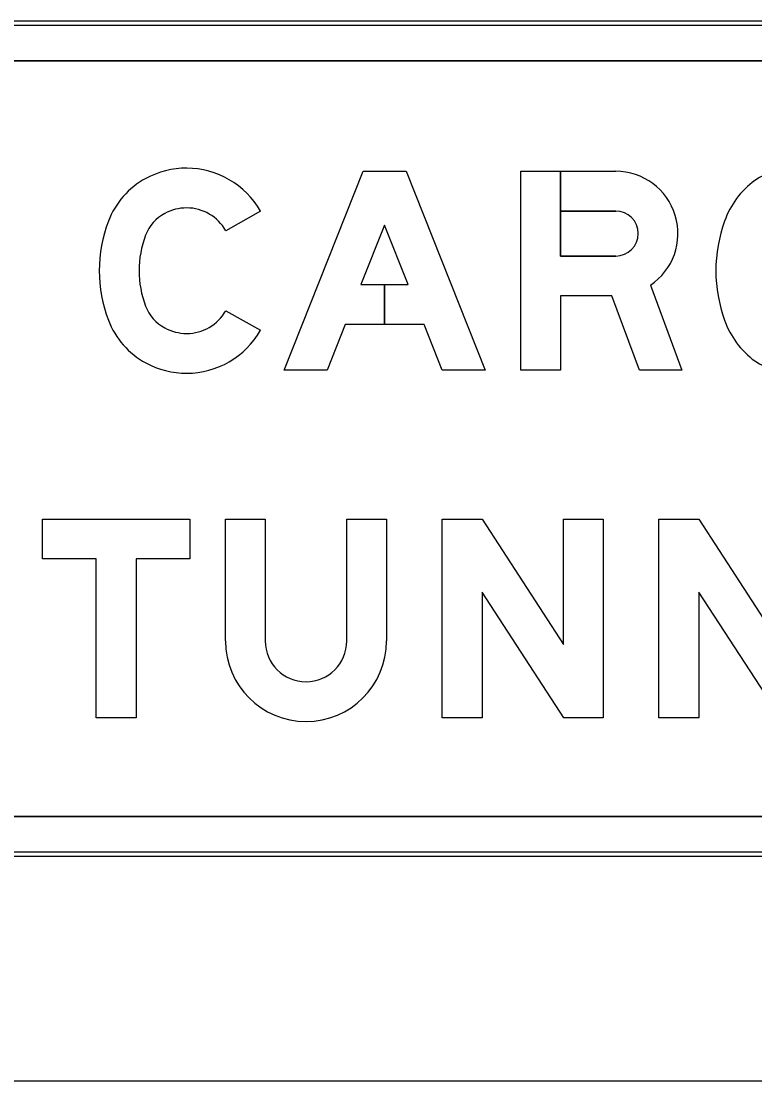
# Model space of a CAD drawing. Extents: x 1806251 to 1809821, y 414895 to 422886.
# Drawn here: x 1809677.793 to 1809678.162, y 415392.058 to 415392.591 of the extents above; entities that cross this region are included whole.
import ezdxf

# ---------------------------------------------------------------- set-up
doc = ezdxf.new("R2010")
doc.units = 0
for name, color, linetype in [('GSBWFILL', 7, 'Continuous'), ('GSCOLORFILL', 7, 'Continuous'), ('GSDIMS', 7, 'Continuous'), ('GSOUTLINE', 7, 'Continuous')]:
    doc.layers.add(name, color=color, linetype=linetype)

msp = doc.modelspace()

# ---------------------------------------------------------------- linework, layer by layer
at = {"layer": 'GSBWFILL'}
for p, q in [((1809678.5255, 415392.5905000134), (1809676.6655000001, 415392.5905000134)), ((1809676.6655000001, 415392.57050001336), (1809678.5255, 415392.57050001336)), ((1809678.5255, 415392.19050001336), (1809676.6657, 415392.19050001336)), ((1809676.6657, 415392.17050001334), (1809678.5255, 415392.17050001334))]:
    msp.add_line(p, q, dxfattribs=at)
for points in [[(1809677.9762605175, 415392.4580000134), (1809677.9762605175, 415392.43800001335), (1809677.9564220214, 415392.43800001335), (1809677.9472820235, 415392.41500001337), (1809677.9257605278, 415392.41500001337), (1809677.9655000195, 415392.51500001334), (1809677.987021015, 415392.51500001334), (1809678.0267605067, 415392.41500001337), (1809678.0052390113, 415392.41500001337), (1809677.9960990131, 415392.43800001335), (1809677.9762655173, 415392.43800001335), (1809677.9762655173, 415392.4580000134), (1809677.9881510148, 415392.4580000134), (1809677.9762605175, 415392.4879220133), (1809677.9643700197, 415392.4580000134)], [(1809677.8512351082, 415392.2400000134), (1809677.8312351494, 415392.2400000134), (1809677.8312351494, 415392.32000001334), (1809677.8042352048, 415392.32000001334), (1809677.8042352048, 415392.34000001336), (1809677.8782350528, 415392.34000001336), (1809677.8782350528, 415392.32000001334), (1809677.8512351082, 415392.32000001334)], [(1809678.005235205, 415392.34000001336), (1809678.0252351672, 415392.34000001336), (1809678.0662350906, 415392.2770060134), (1809678.0662350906, 415392.34000001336), (1809678.086235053, 415392.34000001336), (1809678.086235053, 415392.2400000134), (1809678.06645759, 415392.2400000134), (1809678.0252351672, 415392.30333601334), (1809678.0252351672, 415392.2400000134), (1809678.005235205, 415392.2400000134)], [(1809678.1142352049, 415392.34000001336), (1809678.1342351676, 415392.34000001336), (1809678.1752350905, 415392.2770060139), (1809678.1752350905, 415392.34000001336), (1809678.195235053, 415392.34000001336), (1809678.195235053, 415392.2400000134), (1809678.17545759, 415392.2400000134), (1809678.1342351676, 415392.30333601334), (1809678.1342351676, 415392.2400000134), (1809678.1142352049, 415392.2400000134)]]:
    msp.add_lwpolyline(points, close=True, dxfattribs=at)
for points in [[(1809678.109890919, 415392.4576627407), (1809678.1257605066, 415392.41500001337), (1809678.1044216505, 415392.41500001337), (1809678.090518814, 415392.4523754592), (1809678.0647605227, 415392.4523754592), (1809678.0647605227, 415392.41500001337), (1809678.0447605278, 415392.41500001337), (1809678.0447605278, 415392.51500001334), (1809678.0647605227, 415392.51500001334), (1809678.0647605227, 415392.4723754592)], [(1809678.0924794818, 415392.4950000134), (1809678.0647655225, 415392.4950000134), (1809678.0647655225, 415392.51500001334), (1809678.0924794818, 415392.51500001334)], [(1809677.913760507, 415392.4949897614), (1809677.8963608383, 415392.4851281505)], [(1809678.0647605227, 415392.4723754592), (1809678.0924794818, 415392.4723754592)], [(1809677.8963608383, 415392.44487187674), (1809677.913760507, 415392.43501026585)], [(1809677.896235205, 415392.2787500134), (1809677.896235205, 415392.34000001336), (1809677.9162351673, 415392.34000001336), (1809677.9162351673, 415392.2787500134)], [(1809677.9572350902, 415392.2787500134), (1809677.9572350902, 415392.34000001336), (1809677.977235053, 415392.34000001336), (1809677.977235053, 415392.2787500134)]]:
    msp.add_lwpolyline(points, dxfattribs=at)
for centre, radius, start, end in [((1809677.876715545, 415392.4733601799), 0.043214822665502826, 90.00000000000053, 118.3756803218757), ((1809677.876715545, 415392.47399378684), 0.04258121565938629, 29.543259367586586, 90.00000000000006), ((1809678.1832513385, 415392.4782728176), 0.03830218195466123, 89.98626972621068, 122.95453119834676), ((1809677.8756629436, 415392.4753089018), 0.04099998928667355, 118.37568032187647, 159.0882708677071), ((1809678.0924794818, 415392.4836877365), 0.0313122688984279, 303.7836171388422, 90), ((1809678.1882327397, 415392.475323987), 0.043562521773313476, 126.34436818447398, 160.35908566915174), ((1809677.876715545, 415392.4733601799), 0.023214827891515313, 90.00000000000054, 118.3756803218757), ((1809677.876715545, 415392.47399378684), 0.022581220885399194, 29.54325936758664, 89.99999999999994), ((1809678.0924794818, 415392.4836877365), 0.011312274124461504, 270, 90), ((1809677.9026426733, 415392.46500001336), 0.06988214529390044, 159.088270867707, 200.9117291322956), ((1809677.8756629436, 415392.4753089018), 0.020999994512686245, 118.37568032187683, 159.08827086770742), ((1809678.221800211, 415392.46380893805), 0.07904865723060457, 160.67638689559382, 179.13665621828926), ((1809677.9026426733, 415392.46500001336), 0.04988215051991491, 159.08827086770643, 200.9117291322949), ((1809678.221800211, 415392.4661910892), 0.07904865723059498, 180.86334378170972, 199.32361310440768), ((1809677.8756629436, 415392.4546911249), 0.020999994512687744, 200.91172913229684, 241.62431967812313), ((1809677.876715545, 415392.4560062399), 0.022581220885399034, 269.99999999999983, 330.4567406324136), ((1809677.8756629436, 415392.4546911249), 0.04099998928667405, 200.9117291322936, 241.62431967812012), ((1809677.876715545, 415392.4566398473), 0.023214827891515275, 241.62431967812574, 269.99999999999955), ((1809678.1882327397, 415392.4546760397), 0.04356252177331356, 199.64091433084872, 233.65563181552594), ((1809677.876715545, 415392.4560062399), 0.04258121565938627, 270, 330.45674063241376), ((1809677.876715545, 415392.4566398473), 0.04321482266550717, 241.62431967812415, 269.9999999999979), ((1809678.1832513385, 415392.4517272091), 0.03830218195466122, 237.04546880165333, 270.01373027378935)]:
    msp.add_arc(centre, radius, start, end, dxfattribs=at)
for major_axis, ratio in [((2.4799097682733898e-18, 0.040499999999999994), 0.9999981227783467), ((1.2552629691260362e-18, 0.020499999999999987), 0.9999981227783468)]:
    msp.add_ellipse((1809677.936735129, 415392.2787500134), major_axis=major_axis, ratio=ratio, start_param=1.5707963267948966, end_param=4.71238898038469, dxfattribs=at)
at = {"layer": 'GSCOLORFILL'}
for p, q in [((1809678.5255, 415392.5905000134), (1809676.6655000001, 415392.5905000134)), ((1809678.5255, 415392.5905000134), (1809676.6655000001, 415392.5905000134)), ((1809678.5255, 415392.5905000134), (1809676.6655000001, 415392.5905000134)), ((1809676.6655000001, 415392.58850001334), (1809678.5255, 415392.58850001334)), ((1809676.6655000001, 415392.57050001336), (1809678.5255, 415392.57050001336)), ((1809678.5255, 415392.19050001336), (1809676.6657, 415392.19050001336)), ((1809676.6655000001, 415392.17050001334), (1809678.5255, 415392.17050001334)), ((1809678.5255, 415392.1725000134), (1809676.66552, 415392.1725000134)), ((1809676.66552, 415392.17050001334), (1809678.5255, 415392.17050001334)), ((1809676.6657, 415392.17050001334), (1809678.5255, 415392.17050001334))]:
    msp.add_line(p, q, dxfattribs=at)
for points in [[(1809677.9762605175, 415392.4580000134), (1809677.9762605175, 415392.43800001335), (1809677.9564220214, 415392.43800001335), (1809677.9472820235, 415392.41500001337), (1809677.9257605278, 415392.41500001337), (1809677.9655000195, 415392.51500001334), (1809677.987021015, 415392.51500001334), (1809678.0267605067, 415392.41500001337), (1809678.0052390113, 415392.41500001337), (1809677.9960990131, 415392.43800001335), (1809677.9762655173, 415392.43800001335), (1809677.9762655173, 415392.4580000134), (1809677.9881510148, 415392.4580000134), (1809677.9762605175, 415392.4879220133), (1809677.9643700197, 415392.4580000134)], [(1809677.8512351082, 415392.2400000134), (1809677.8312351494, 415392.2400000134), (1809677.8312351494, 415392.32000001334), (1809677.8042352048, 415392.32000001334), (1809677.8042352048, 415392.34000001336), (1809677.8782350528, 415392.34000001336), (1809677.8782350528, 415392.32000001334), (1809677.8512351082, 415392.32000001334)], [(1809678.005235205, 415392.34000001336), (1809678.0252351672, 415392.34000001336), (1809678.0662350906, 415392.2770060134), (1809678.0662350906, 415392.34000001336), (1809678.086235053, 415392.34000001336), (1809678.086235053, 415392.2400000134), (1809678.06645759, 415392.2400000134), (1809678.0252351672, 415392.30333601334), (1809678.0252351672, 415392.2400000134), (1809678.005235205, 415392.2400000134)], [(1809678.1142352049, 415392.34000001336), (1809678.1342351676, 415392.34000001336), (1809678.1752350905, 415392.2770060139), (1809678.1752350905, 415392.34000001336), (1809678.195235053, 415392.34000001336), (1809678.195235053, 415392.2400000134), (1809678.17545759, 415392.2400000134), (1809678.1342351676, 415392.30333601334), (1809678.1342351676, 415392.2400000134), (1809678.1142352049, 415392.2400000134)]]:
    msp.add_lwpolyline(points, close=True, dxfattribs=at)
for points in [[(1809678.109890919, 415392.4576627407), (1809678.1257605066, 415392.41500001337), (1809678.1044216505, 415392.41500001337), (1809678.090518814, 415392.4523754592), (1809678.0647605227, 415392.4523754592), (1809678.0647605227, 415392.41500001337), (1809678.0447605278, 415392.41500001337), (1809678.0447605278, 415392.51500001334), (1809678.0647605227, 415392.51500001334), (1809678.0647605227, 415392.4723754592)], [(1809678.0924794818, 415392.4950000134), (1809678.0647655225, 415392.4950000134), (1809678.0647655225, 415392.51500001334), (1809678.0924794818, 415392.51500001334)], [(1809677.913760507, 415392.4949897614), (1809677.8963608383, 415392.4851281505)], [(1809678.0647605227, 415392.4723754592), (1809678.0924794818, 415392.4723754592)], [(1809677.8963608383, 415392.44487187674), (1809677.913760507, 415392.43501026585)], [(1809677.896235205, 415392.2787500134), (1809677.896235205, 415392.34000001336), (1809677.9162351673, 415392.34000001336), (1809677.9162351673, 415392.2787500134)], [(1809677.9572350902, 415392.2787500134), (1809677.9572350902, 415392.34000001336), (1809677.977235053, 415392.34000001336), (1809677.977235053, 415392.2787500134)]]:
    msp.add_lwpolyline(points, dxfattribs=at)
for centre, radius, start, end in [((1809677.876715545, 415392.4733601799), 0.043214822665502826, 90.00000000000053, 118.3756803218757), ((1809677.876715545, 415392.47399378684), 0.04258121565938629, 29.543259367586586, 90.00000000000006), ((1809678.1832513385, 415392.4782728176), 0.03830218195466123, 89.98626972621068, 122.95453119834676), ((1809677.8756629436, 415392.4753089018), 0.04099998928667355, 118.37568032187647, 159.0882708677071), ((1809678.0924794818, 415392.4836877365), 0.0313122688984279, 303.7836171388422, 90), ((1809678.1882327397, 415392.475323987), 0.043562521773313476, 126.34436818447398, 160.35908566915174), ((1809677.876715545, 415392.4733601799), 0.023214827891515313, 90.00000000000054, 118.3756803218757), ((1809677.876715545, 415392.47399378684), 0.022581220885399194, 29.54325936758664, 89.99999999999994), ((1809678.0924794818, 415392.4836877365), 0.011312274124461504, 270, 90), ((1809677.9026426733, 415392.46500001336), 0.06988214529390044, 159.088270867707, 200.9117291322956), ((1809677.8756629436, 415392.4753089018), 0.020999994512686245, 118.37568032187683, 159.08827086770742), ((1809678.221800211, 415392.46380893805), 0.07904865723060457, 160.67638689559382, 179.13665621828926), ((1809677.9026426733, 415392.46500001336), 0.04988215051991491, 159.08827086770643, 200.9117291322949), ((1809678.221800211, 415392.4661910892), 0.07904865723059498, 180.8633437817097, 199.32361310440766), ((1809677.8756629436, 415392.4546911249), 0.020999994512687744, 200.91172913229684, 241.62431967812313), ((1809677.876715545, 415392.4560062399), 0.022581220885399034, 269.99999999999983, 330.4567406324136), ((1809677.8756629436, 415392.4546911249), 0.04099998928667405, 200.9117291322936, 241.62431967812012), ((1809677.876715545, 415392.4566398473), 0.023214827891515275, 241.62431967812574, 269.99999999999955), ((1809678.1882327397, 415392.4546760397), 0.043562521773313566, 199.64091433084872, 233.65563181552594), ((1809677.876715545, 415392.4560062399), 0.04258121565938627, 270, 330.45674063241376), ((1809677.876715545, 415392.4566398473), 0.04321482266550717, 241.62431967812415, 269.9999999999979), ((1809678.1832513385, 415392.4517272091), 0.038302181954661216, 237.04546880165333, 270.01373027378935)]:
    msp.add_arc(centre, radius, start, end, dxfattribs=at)
for major_axis, ratio in [((2.4799097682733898e-18, 0.040499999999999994), 0.9999981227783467), ((1.2552629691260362e-18, 0.020499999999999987), 0.9999981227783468)]:
    msp.add_ellipse((1809677.936735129, 415392.2787500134), major_axis=major_axis, ratio=ratio, start_param=1.5707963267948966, end_param=4.71238898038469, dxfattribs=at)
at = {"layer": 'GSDIMS'}
msp.add_line((1809676.7042352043, 415392.0575000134), (1809678.487, 415392.0575000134), dxfattribs=at)
at = {"layer": 'GSOUTLINE'}
for p, q in [((1809678.5255, 415392.5905000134), (1809676.6655000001, 415392.5905000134)), ((1809678.5255, 415392.57050001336), (1809676.6655000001, 415392.57050001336)), ((1809676.6655000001, 415392.19050001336), (1809678.5255, 415392.19050001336)), ((1809676.6655000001, 415392.17050001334), (1809678.5255, 415392.17050001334))]:
    msp.add_line(p, q, dxfattribs=at)
for points in [[(1809677.9960990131, 415392.43800001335), (1809677.9564220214, 415392.43800001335), (1809677.9472820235, 415392.41500001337), (1809677.9257605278, 415392.41500001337), (1809677.9655000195, 415392.51500001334), (1809677.987021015, 415392.51500001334), (1809678.0267605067, 415392.41500001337), (1809678.0052390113, 415392.41500001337)], [(1809677.9643700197, 415392.4580000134), (1809677.9881510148, 415392.4580000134), (1809677.9762605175, 415392.4879220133)], [(1809677.8512351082, 415392.2400000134), (1809677.8312351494, 415392.2400000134), (1809677.8312351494, 415392.32000001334), (1809677.8042352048, 415392.32000001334), (1809677.8042352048, 415392.34000001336), (1809677.8782350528, 415392.34000001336), (1809677.8782350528, 415392.32000001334), (1809677.8512351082, 415392.32000001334)], [(1809678.005235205, 415392.34000001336), (1809678.0252351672, 415392.34000001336), (1809678.0662350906, 415392.2770060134), (1809678.0662350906, 415392.34000001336), (1809678.086235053, 415392.34000001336), (1809678.086235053, 415392.2400000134), (1809678.06645759, 415392.2400000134), (1809678.0252351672, 415392.30333601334), (1809678.0252351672, 415392.2400000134), (1809678.005235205, 415392.2400000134)], [(1809678.1142352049, 415392.34000001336), (1809678.1342351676, 415392.34000001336), (1809678.1752350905, 415392.2770060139), (1809678.1752350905, 415392.34000001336), (1809678.195235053, 415392.34000001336), (1809678.195235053, 415392.2400000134), (1809678.17545759, 415392.2400000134), (1809678.1342351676, 415392.30333601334), (1809678.1342351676, 415392.2400000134), (1809678.1142352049, 415392.2400000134)]]:
    msp.add_lwpolyline(points, close=True, dxfattribs=at)
for points in [[(1809678.109890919, 415392.4576627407), (1809678.1257605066, 415392.41500001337), (1809678.1044216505, 415392.41500001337), (1809678.090518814, 415392.4523754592), (1809678.0647605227, 415392.4523754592), (1809678.0647605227, 415392.41500001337), (1809678.0447605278, 415392.41500001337), (1809678.0447605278, 415392.51500001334), (1809678.0924794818, 415392.51500001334)], [(1809677.913760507, 415392.4949897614), (1809677.8963608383, 415392.4851281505)], [(1809678.0924794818, 415392.4723754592), (1809678.0647605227, 415392.4723754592), (1809678.0647605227, 415392.4950000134), (1809678.0924794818, 415392.4950000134)], [(1809677.8963608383, 415392.44487187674), (1809677.913760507, 415392.43501026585)], [(1809677.896235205, 415392.2787500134), (1809677.896235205, 415392.34000001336), (1809677.9162351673, 415392.34000001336), (1809677.9162351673, 415392.2787500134)], [(1809677.9572350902, 415392.2787500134), (1809677.9572350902, 415392.34000001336), (1809677.977235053, 415392.34000001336), (1809677.977235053, 415392.2787500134)]]:
    msp.add_lwpolyline(points, dxfattribs=at)
for centre, radius, start, end in [((1809677.876715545, 415392.4733601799), 0.043214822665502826, 90.00000000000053, 118.3756803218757), ((1809677.876715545, 415392.47399378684), 0.04258121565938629, 29.543259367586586, 90.00000000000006), ((1809678.1832513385, 415392.4782728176), 0.03830218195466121, 89.98626972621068, 122.95453119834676), ((1809677.8756629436, 415392.4753089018), 0.04099998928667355, 118.37568032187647, 159.0882708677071), ((1809678.0924794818, 415392.4836877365), 0.031312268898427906, 303.78361713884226, 89.99999999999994), ((1809678.1882327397, 415392.475323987), 0.043562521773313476, 126.34436818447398, 160.35908566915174), ((1809677.876715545, 415392.4733601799), 0.023214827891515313, 90.00000000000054, 118.3756803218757), ((1809677.876715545, 415392.47399378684), 0.022581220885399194, 29.54325936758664, 89.99999999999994), ((1809678.0924794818, 415392.4836877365), 0.011312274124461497, 270, 90), ((1809677.9026426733, 415392.46500001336), 0.06988214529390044, 159.088270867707, 200.9117291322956), ((1809677.8756629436, 415392.4753089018), 0.020999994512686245, 118.37568032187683, 159.08827086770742), ((1809678.221800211, 415392.46380893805), 0.07904865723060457, 160.6763868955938, 179.13665621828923), ((1809677.9026426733, 415392.46500001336), 0.04988215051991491, 159.08827086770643, 200.9117291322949), ((1809678.221800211, 415392.4661910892), 0.07904865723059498, 180.8633437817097, 199.32361310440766), ((1809677.8756629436, 415392.4546911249), 0.020999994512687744, 200.91172913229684, 241.62431967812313), ((1809677.876715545, 415392.4560062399), 0.022581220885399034, 269.99999999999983, 330.4567406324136), ((1809677.8756629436, 415392.4546911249), 0.04099998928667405, 200.9117291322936, 241.62431967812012), ((1809677.876715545, 415392.4566398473), 0.023214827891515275, 241.62431967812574, 269.99999999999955), ((1809678.1882327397, 415392.4546760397), 0.04356252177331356, 199.64091433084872, 233.65563181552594), ((1809677.876715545, 415392.4560062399), 0.04258121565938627, 270, 330.45674063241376), ((1809677.876715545, 415392.4566398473), 0.04321482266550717, 241.62431967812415, 269.9999999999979), ((1809678.1832513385, 415392.4517272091), 0.03830218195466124, 237.04546880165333, 270.01373027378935)]:
    msp.add_arc(centre, radius, start, end, dxfattribs=at)
for major_axis, ratio in [((2.4799097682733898e-18, 0.040499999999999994), 0.9999981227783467), ((1.2552629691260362e-18, 0.020499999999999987), 0.9999981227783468)]:
    msp.add_ellipse((1809677.936735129, 415392.2787500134), major_axis=major_axis, ratio=ratio, start_param=1.5707963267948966, end_param=4.71238898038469, dxfattribs=at)

doc.saveas('drawing.dxf')
